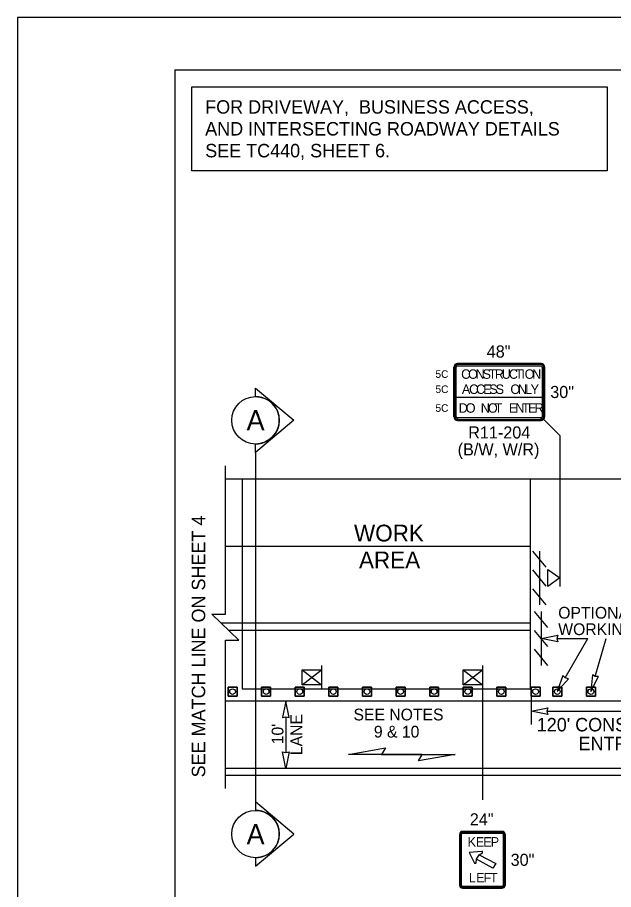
# Model space of a CAD drawing. Extents: x 99982 to 100176, y 99905 to 100011.
# Drawn here: x 100059.06 to 100062.61, y 99975.5 to 99980.69 of the extents above; entities that cross this region are included whole.
import ezdxf

# ---------------------------------------------------------------- set-up
doc = ezdxf.new("R2010")
doc.units = 0
for name, color, linetype in [('RD_ED_ShoulderPavedEdge', 7, 'Continuous'), ('RD_MK_LineEdgeWhite', 7, 'Continuous'), ('RD_MK_LineNoPass', 7, 'Continuous'), ('SH_GI_PlotLimits', 7, 'Continuous'), ('SH_GI_SheetBorder', 7, 'Continuous'), ('SH_TI_Tables', 7, 'Continuous'), ('SH_TI_WZSectionCut', 7, 'Continuous'), ('TR_SN_ConstructionSigns', 7, 'Continuous'), ('TR_WZ_BarricadeType3', 7, 'Continuous'), ('TR_WZ_PortableSignMount5ftMinBlk-Wht', 7, 'Continuous'), ('TR_WZ_PortableSignMountBlk-Wht', 7, 'Continuous'), ('TR_WZ_TrafficCone', 7, 'Continuous'), ('TR_WZ_WorkAreaLabel', 7, 'Continuous'), ('TR_WZ_WorkZoneDetails', 7, 'Continuous'), ('TR_WZ_WorkZoneTextCurrent', 7, 'Continuous')]:
    doc.layers.add(name, color=color, linetype=linetype)

msp = doc.modelspace()

# ---------------------------------------------------------------- linework, layer by layer
at = {"layer": 'RD_ED_ShoulderPavedEdge'}
for p, q in [((100075.6424, 99977.9393), (100060.3, 99977.9393)), ((100060.3, 99976.1793), (100075.6425, 99976.1793))]:
    msp.add_line(p, q, dxfattribs=at)
at = {"layer": 'RD_MK_LineEdgeWhite'}
for p, q in [((100062.1156, 99977.5393), (100060.3, 99977.5393)), ((100063.5692, 99976.6193), (100060.3, 99976.6193)), ((100063.5692, 99976.2193), (100060.3, 99976.2193))]:
    msp.add_line(p, q, dxfattribs=at)
at = {"layer": 'RD_MK_LineNoPass'}
for p, q in [((100062.1156, 99977.0826), (100060.2759, 99977.0826)), ((100062.1156, 99977.0393), (100060.3207, 99977.0393))]:
    msp.add_line(p, q, dxfattribs=at)
at = {"layer": 'SH_GI_PlotLimits'}
msp.add_lwpolyline([(100059.0625, 99969.6875), (100076.0625, 99969.6875), (100076.0625, 99980.6875), (100059.0625, 99980.6875)], close=True, dxfattribs=at)
at = {"layer": 'SH_GI_SheetBorder'}
for q in [(100060, 99970), (100075.75, 99980.375)]:
    msp.add_line((100060, 99980.375), q, dxfattribs=at)
at = {"layer": 'SH_TI_Tables'}
msp.add_lwpolyline([(100060.1, 99980.275), (100062.5718, 99980.275), (100062.5718, 99979.775), (100060.1, 99979.775)], close=True, dxfattribs=at)
at = {"layer": 'SH_TI_WZSectionCut'}
for p, q in [((100060.4793, 99978.4317), (100060.4793, 99978.4816)), ((100060.4793, 99978.4816), (100060.7074, 99978.2904)), ((100060.7074, 99978.2904), (100060.4793, 99978.0993)), ((100060.4793, 99978.0993), (100060.4793, 99978.1492)), ((100060.4793, 99978.0993), (100060.4793, 99976.0193)), ((100060.4793, 99976.0193), (100060.4793, 99975.9694)), ((100060.7074, 99975.8282), (100060.4793, 99976.0193)), ((100060.4793, 99975.637), (100060.7074, 99975.8282)), ((100060.4793, 99975.687), (100060.4793, 99975.637))]:
    msp.add_line(p, q, dxfattribs=at)
for centre in [(100060.4793, 99978.2904), (100060.4793, 99975.8282)]:
    msp.add_circle(centre, 0.1412, dxfattribs=at)
for centre in [(100060.4793, 99978.2904), (100060.4793, 99975.8282)]:
    msp.add_arc(centre, 0.1412, 269.9978, 90.0022, dxfattribs=at)
at = {"layer": 'TR_SN_ConstructionSigns'}
for p, q in [((100061.6813, 99978.6276), (100062.1792, 99978.6276)), ((100062.1792, 99978.6276), (100061.6813, 99978.6276)), ((100062.1792, 99978.6276), (100061.6813, 99978.6276)), ((100062.1792, 99978.622), (100061.6813, 99978.622)), ((100061.6813, 99978.6135), (100062.1792, 99978.6135)), ((100061.6602, 99978.3112), (100061.6602, 99978.6065)), ((100061.6602, 99978.6065), (100061.6602, 99978.3112)), ((100061.6602, 99978.6065), (100061.6602, 99978.3112)), ((100061.6659, 99978.6065), (100061.6659, 99978.3112)), ((100061.6743, 99978.3112), (100061.6743, 99978.6065)), ((100062.1862, 99978.6065), (100062.1862, 99978.3112)), ((100062.1946, 99978.3112), (100062.1946, 99978.6065)), ((100062.2002, 99978.6065), (100062.2002, 99978.3112)), ((100062.2002, 99978.3112), (100062.2002, 99978.6065)), ((100062.2002, 99978.3112), (100062.2002, 99978.6065)), ((100062.2002, 99978.4251), (100061.6602, 99978.4251)), ((100061.6602, 99978.4251), (100061.6602, 99978.3112)), ((100061.6659, 99978.4251), (100061.6659, 99978.3112)), ((100061.6743, 99978.4251), (100061.6659, 99978.4251)), ((100061.6743, 99978.3112), (100061.6743, 99978.4251)), ((100062.1946, 99978.4251), (100062.1862, 99978.4251)), ((100062.1862, 99978.4251), (100062.1862, 99978.3112)), ((100062.1946, 99978.3112), (100062.1946, 99978.4251)), ((100062.2002, 99978.3112), (100062.2002, 99978.4251)), ((100061.6743, 99978.3112), (100061.6659, 99978.3112)), ((100061.6659, 99978.3112), (100061.6743, 99978.3112)), ((100062.1792, 99978.3042), (100061.6813, 99978.3042)), ((100062.1792, 99978.3042), (100061.6813, 99978.3042)), ((100061.6813, 99978.3042), (100061.6813, 99978.2957)), ((100061.6813, 99978.2957), (100061.6813, 99978.3042)), ((100061.6813, 99978.2957), (100062.1792, 99978.2957)), ((100061.6813, 99978.2957), (100062.1792, 99978.2957)), ((100062.1792, 99978.3042), (100062.1792, 99978.2957)), ((100062.1792, 99978.2957), (100062.1792, 99978.3042)), ((100062.1862, 99978.3112), (100062.1946, 99978.3112)), ((100062.1946, 99978.3112), (100062.1862, 99978.3112)), ((100062.1792, 99978.2901), (100061.6813, 99978.2901)), ((100061.6813, 99978.2901), (100062.1792, 99978.2901)), ((100061.6813, 99978.2901), (100062.1792, 99978.2901)), ((100061.6813, 99978.2901), (100062.1792, 99978.2901)), ((100061.6946, 99975.5221), (100061.6946, 99975.828)), ((100061.6946, 99975.828), (100061.6946, 99975.5221)), ((100061.6993, 99975.828), (100061.6993, 99975.5221)), ((100061.7058, 99975.5221), (100061.7058, 99975.828)), ((100061.7115, 99975.8438), (100061.9477, 99975.8438)), ((100061.9477, 99975.8438), (100061.7115, 99975.8438)), ((100061.9477, 99975.8394), (100061.7115, 99975.8394)), ((100061.7115, 99975.8333), (100061.9477, 99975.8333)), ((100061.9533, 99975.828), (100061.9533, 99975.5221)), ((100061.9599, 99975.5221), (100061.9599, 99975.828)), ((100061.9646, 99975.828), (100061.9646, 99975.5221)), ((100061.9646, 99975.5221), (100061.9646, 99975.828)), ((100061.8272, 99975.725), (100061.7502, 99975.7181)), ((100061.7502, 99975.7181), (100061.7817, 99975.6585)), ((100061.7943, 99975.678), (100061.8112, 99975.7054)), ((100061.7943, 99975.678), (100061.8112, 99975.7054)), ((100061.8112, 99975.7054), (100061.8298, 99975.7172)), ((100061.8112, 99975.7054), (100061.909, 99975.6525)), ((100061.8112, 99975.7054), (100061.8112, 99975.7054)), ((100061.7927, 99975.657), (100061.7943, 99975.678)), ((100061.8921, 99975.6251), (100061.7943, 99975.678)), ((100061.7943, 99975.678), (100061.7943, 99975.678)), ((100061.909, 99975.6525), (100061.8921, 99975.6251)), ((100061.9477, 99975.5169), (100061.7115, 99975.5169)), ((100061.7115, 99975.5107), (100061.9477, 99975.5107)), ((100061.9477, 99975.5063), (100061.7115, 99975.5063)), ((100061.7115, 99975.5063), (100061.9477, 99975.5063))]:
    msp.add_line(p, q, dxfattribs=at)
for centre, radius, start, end in [((100061.6813, 99978.6065), 0.0211, 90, 180), ((100061.6813, 99978.6065), 0.0211, 90, 180), ((100061.6813, 99978.6065), 0.0211, 90, 180), ((100061.6813, 99978.6065), 0.0155, 90, 180), ((100061.6813, 99978.6065), 0.00703, 90, 180), ((100062.1792, 99978.6065), 0.0211, 0, 90), ((100062.1792, 99978.6065), 0.0211, 0, 90), ((100062.1792, 99978.6065), 0.0211, 0, 90), ((100062.1792, 99978.6065), 0.0155, 0, 90), ((100062.1792, 99978.6065), 0.00703, 0, 90), ((100061.6813, 99978.3112), 0.0211, 180, 270), ((100061.6813, 99978.3112), 0.0211, 180, 270), ((100061.6813, 99978.3112), 0.0211, 180, 270), ((100061.6813, 99978.3112), 0.0211, 180, 270), ((100061.6813, 99978.3112), 0.0155, 180, 270), ((100061.6813, 99978.3112), 0.0155, 180, 270), ((100061.6813, 99978.3112), 0.00703, 180, 270), ((100061.6813, 99978.3112), 0.00703, 180, 270), ((100062.1792, 99978.3112), 0.0155, 270, 0), ((100062.1792, 99978.3112), 0.00703, 270, 0), ((100062.1792, 99978.3112), 0.0211, 270, 0), ((100062.1792, 99978.3112), 0.0211, 270, 0), ((100062.1792, 99978.3112), 0.0211, 270, 0), ((100062.1792, 99978.3112), 0.0211, 270, 0), ((100062.1792, 99978.3112), 0.0155, 270, 0), ((100062.1792, 99978.3112), 0.00703, 270, 0)]:
    msp.add_arc(centre, radius, start, end, dxfattribs=at)
for centre, major_axis, ratio, start_param, end_param in [((100061.7115, 99975.828), (-0.0169, 0), 0.9375, 4.712389, 6.283185), ((100061.7115, 99975.828), (-0.0169, 0), 0.9375, 4.712389, 6.283185), ((100061.7115, 99975.828), (0.0122, 0), 0.9375, 1.570796, 3.141593), ((100061.7115, 99975.828), (0.00563, 0), 0.9375, 1.570796, 3.141593), ((100061.9477, 99975.828), (-0.0169, 0), 0.9375, 3.141593, 4.712389), ((100061.9477, 99975.828), (-0.0169, 0), 0.9375, 3.141593, 4.712389), ((100061.9477, 99975.828), (0.0122, 0), 0.9375, 0, 1.570796), ((100061.9477, 99975.828), (0.00562, 0), 0.9375, 6.283185, 7.853982), ((100061.8264, 99975.7205), (0.00485, 0.00001), 0.937492, 5.469607, 7.691428), ((100061.7875, 99975.66), (-0.00607, -0.00002), 0.9368, 0.262351, 2.582988), ((100061.7115, 99975.5221), (0.0169, 0), 0.9375, 3.141593, 4.712389), ((100061.7115, 99975.5221), (0.0169, 0), 0.9375, 3.141593, 4.712389), ((100061.7115, 99975.5221), (0.0122, 0), 0.9375, 3.141593, 4.712389), ((100061.7115, 99975.5221), (0.00563, 0), 0.9375, 3.141593, 4.712389), ((100061.9477, 99975.5221), (0.0169, 0), 0.9375, 4.712389, 6.283185), ((100061.9477, 99975.5221), (0.0122, 0), 0.9375, 4.712389, 6.283185), ((100061.9477, 99975.5221), (0.00562, 0), 0.9375, 4.712389, 6.283185), ((100061.9477, 99975.5221), (0.0169, 0), 0.9375, 4.712389, 6.283185)]:
    msp.add_ellipse(centre, major_axis=major_axis, ratio=ratio, start_param=start_param, end_param=end_param, dxfattribs=at)
at = {"layer": 'TR_WZ_BarricadeType3'}
for p, q in [((100062.2092, 99977.4161), (100062.1292, 99977.5126)), ((100062.1692, 99977.5122), (100062.1692, 99977.1922)), ((100062.2092, 99977.3039), (100062.1292, 99977.4004)), ((100062.2092, 99977.1917), (100062.1292, 99977.2882)), ((100062.2192, 99977.0567), (100062.1399, 99977.1522)), ((100062.1796, 99977.1522), (100062.1796, 99976.8322)), ((100062.2192, 99976.9445), (100062.1399, 99977.04)), ((100062.2192, 99976.8322), (100062.1399, 99976.9278))]:
    msp.add_line(p, q, dxfattribs=at)
at = {"layer": 'TR_WZ_PortableSignMount5ftMinBlk-Wht'}
for p, q in [((100060.7561, 99976.7168), (100060.8712, 99976.8064)), ((100060.7561, 99976.8064), (100060.8712, 99976.7168)), ((100060.8712, 99976.8306), (100060.8712, 99976.6926)), ((100061.7146, 99976.7168), (100061.8296, 99976.8064)), ((100061.7146, 99976.8064), (100061.8296, 99976.7168)), ((100061.8296, 99976.8306), (100061.8296, 99976.6926)), ((100060.8135, 99976.7615), (100060.8135, 99976.7615)), ((100060.8136, 99976.7616), (100060.8136, 99976.7616)), ((100061.7719, 99976.7615), (100061.7719, 99976.7615)), ((100061.7721, 99976.7616), (100061.7721, 99976.7616))]:
    msp.add_line(p, q, dxfattribs=at)
for points in [[(100060.7561, 99976.7168), (100060.7561, 99976.8064), (100060.8712, 99976.8064), (100060.8712, 99976.7168)], [(100061.7146, 99976.7168), (100061.7146, 99976.8064), (100061.8296, 99976.8064), (100061.8296, 99976.7168)]]:
    msp.add_lwpolyline(points, close=True, dxfattribs=at)
at = {"layer": 'TR_WZ_PortableSignMountBlk-Wht'}
msp.add_line((100062.291, 99977.4022), (100062.291, 99977.3022), dxfattribs=at)
msp.add_lwpolyline([(100062.291, 99977.3522), (100062.2192, 99977.3022), (100062.2192, 99977.4022)], close=True, dxfattribs=at)
at = {"layer": 'TR_WZ_TrafficCone'}
for points in [[(100060.316, 99976.7026), (100060.3693, 99976.7026), (100060.3693, 99976.6493), (100060.316, 99976.6493), (100060.316, 99976.7026)], [(100060.316, 99976.6493), (100060.3693, 99976.6493), (100060.3693, 99976.7026), (100060.316, 99976.7026), (100060.316, 99976.6493)], [(100060.516, 99976.7026), (100060.5693, 99976.7026), (100060.5693, 99976.6493), (100060.516, 99976.6493), (100060.516, 99976.7026)], [(100060.516, 99976.6493), (100060.5693, 99976.6493), (100060.5693, 99976.7026), (100060.516, 99976.7026), (100060.516, 99976.6493)], [(100060.716, 99976.7026), (100060.7693, 99976.7026), (100060.7693, 99976.6493), (100060.716, 99976.6493), (100060.716, 99976.7026)], [(100060.716, 99976.6493), (100060.7693, 99976.6493), (100060.7693, 99976.7026), (100060.716, 99976.7026), (100060.716, 99976.6493)], [(100060.916, 99976.7026), (100060.9693, 99976.7026), (100060.9693, 99976.6493), (100060.916, 99976.6493), (100060.916, 99976.7026)], [(100060.916, 99976.6493), (100060.9693, 99976.6493), (100060.9693, 99976.7026), (100060.916, 99976.7026), (100060.916, 99976.6493)], [(100061.116, 99976.7026), (100061.1693, 99976.7026), (100061.1693, 99976.6493), (100061.116, 99976.6493), (100061.116, 99976.7026)], [(100061.116, 99976.6493), (100061.1693, 99976.6493), (100061.1693, 99976.7026), (100061.116, 99976.7026), (100061.116, 99976.6493)], [(100061.316, 99976.7026), (100061.3693, 99976.7026), (100061.3693, 99976.6493), (100061.316, 99976.6493), (100061.316, 99976.7026)], [(100061.316, 99976.6493), (100061.3693, 99976.6493), (100061.3693, 99976.7026), (100061.316, 99976.7026), (100061.316, 99976.6493)], [(100061.516, 99976.7026), (100061.5693, 99976.7026), (100061.5693, 99976.6493), (100061.516, 99976.6493), (100061.516, 99976.7026)], [(100061.516, 99976.6493), (100061.5693, 99976.6493), (100061.5693, 99976.7026), (100061.516, 99976.7026), (100061.516, 99976.6493)], [(100061.716, 99976.7026), (100061.7693, 99976.7026), (100061.7693, 99976.6493), (100061.716, 99976.6493), (100061.716, 99976.7026)], [(100061.716, 99976.6493), (100061.7693, 99976.6493), (100061.7693, 99976.7026), (100061.716, 99976.7026), (100061.716, 99976.6493)], [(100061.916, 99976.7026), (100061.9693, 99976.7026), (100061.9693, 99976.6493), (100061.916, 99976.6493), (100061.916, 99976.7026)], [(100061.916, 99976.6493), (100061.9693, 99976.6493), (100061.9693, 99976.7026), (100061.916, 99976.7026), (100061.916, 99976.6493)], [(100062.1196, 99976.7026), (100062.1729, 99976.7026), (100062.1729, 99976.6493), (100062.1196, 99976.6493), (100062.1196, 99976.7026)], [(100062.1196, 99976.6493), (100062.1729, 99976.6493), (100062.1729, 99976.7026), (100062.1196, 99976.7026), (100062.1196, 99976.6493)], [(100062.3022, 99976.7026), (100062.2488, 99976.7026), (100062.2488, 99976.6493), (100062.3022, 99976.6493), (100062.3022, 99976.7026)], [(100062.3022, 99976.6493), (100062.2488, 99976.6493), (100062.2488, 99976.7026), (100062.3022, 99976.7026), (100062.3022, 99976.6493)], [(100062.5022, 99976.7026), (100062.4488, 99976.7026), (100062.4488, 99976.6493), (100062.5022, 99976.6493), (100062.5022, 99976.7026)], [(100062.5022, 99976.6493), (100062.4488, 99976.6493), (100062.4488, 99976.7026), (100062.5022, 99976.7026), (100062.5022, 99976.6493)]]:
    msp.add_lwpolyline(points, dxfattribs=at)
for centre in [(100060.3427, 99976.676), (100060.5427, 99976.676), (100060.7427, 99976.676), (100060.9427, 99976.676), (100061.1427, 99976.676), (100061.3427, 99976.676), (100061.5427, 99976.676), (100061.7427, 99976.676), (100061.9427, 99976.676), (100062.1462, 99976.676), (100062.2755, 99976.676), (100062.4755, 99976.676)]:
    msp.add_circle(centre, 0.0167, dxfattribs=at)
at = {"layer": 'TR_WZ_WorkZoneDetails'}
for p, q in [((100062.1941, 99978.2963), (100062.291, 99978.1993)), ((100062.291, 99978.1993), (100062.291, 99977.4022)), ((100062.2733, 99976.9922), (100062.4578, 99976.9922)), ((100062.3225, 99976.7578), (100062.4578, 99976.9922)), ((100062.5016, 99976.7667), (100062.5667, 99976.9922)), ((100061.8296, 99976.6926), (100061.8296, 99976.0318)), ((100062.1199, 99976.6788), (100062.1199, 99976.4793)), ((100062.2137, 99976.5593), (100063.1819, 99976.5593)), ((100060.6594, 99976.5256), (100060.6594, 99976.313)), ((100061.4709, 99976.3026), (100061.2298, 99976.3026)), ((100061.2298, 99976.3026), (100061.4709, 99976.3026))]:
    msp.add_line(p, q, dxfattribs=at)
msp.add_lwpolyline([(100060.3, 99976.0993), (100060.3, 99976.9819), (100060.38, 99976.9819), (100060.22, 99977.1367), (100060.3, 99977.1367), (100060.3, 99978.0193)], dxfattribs=at)
for points in [[(100060.4, 99977.9393), (100060.4, 99976.6926), (100062.1156, 99976.6926), (100062.1156, 99977.9393)], [(100062.1796, 99976.9922), (100062.2779, 99977.0115), (100062.2733, 99976.9922), (100062.2778, 99976.9729)], [(100062.2756, 99976.6766), (100062.3414, 99976.7521), (100062.3224, 99976.7578), (100062.308, 99976.7714)], [(100062.4756, 99976.6766), (100062.5213, 99976.7657), (100062.5015, 99976.7667), (100062.4843, 99976.7764)], [(100060.6594, 99976.6193), (100060.6401, 99976.521), (100060.6594, 99976.5256), (100060.6787, 99976.521)], [(100062.1199, 99976.5593), (100062.2182, 99976.5786), (100062.2137, 99976.5593), (100062.2182, 99976.54)], [(100061.0333, 99976.3026), (100061.2521, 99976.3412), (100061.2298, 99976.3026)], [(100060.6594, 99976.2193), (100060.6401, 99976.3176), (100060.6594, 99976.313), (100060.6787, 99976.3176)], [(100061.6675, 99976.3026), (100061.4486, 99976.264), (100061.4709, 99976.3026)]]:
    msp.add_lwpolyline(points, close=True, dxfattribs=at)

# ---------------------------------------------------------------- texts
at = {"layer": 'SH_TI_Tables'}
for s, p in [('FOR DRIVEWAY,  BUSINESS ACCESS, ', (100060.18, 99980.115)), ('AND INTERSECTING ROADWAY DETAILS', (100060.18, 99979.985)), ('SEE TC440, SHEET 6.', (100060.18, 99979.855))]:
    msp.add_text(s, height=0.08, rotation=360, dxfattribs=at).set_placement(p)
at = {"layer": 'SH_TI_WZSectionCut'}
for rotation, p in [(359.99, (100060.4263, 99978.2313)), (0.01, (100060.4264, 99975.7673))]:
    msp.add_text('A', height=0.12, rotation=rotation, dxfattribs=at).set_placement(p)
at = {"layer": 'TR_SN_ConstructionSigns'}
for s, p in [('48"', (100061.8555, 99978.6636)), ('30"', (100062.2335, 99978.4228)), ('R11-204', (100061.7454, 99978.1821)), ('(B/W, W/R)', (100061.6825, 99978.0813)), ('24"', (100061.7548, 99975.8798))]:
    msp.add_text(s, height=0.072, rotation=360, dxfattribs=at).set_placement(p)
for s, height, p in [('5C', 0.045, (100061.5504, 99978.5429)), ('C', 0.0562, (100061.7033, 99978.5373)), ('O', 0.0562, (100061.7449, 99978.5373)), ('N', 0.0562, (100061.7893, 99978.5373)), ('S', 0.0562, (100061.8304, 99978.5373)), ('T', 0.0562, (100061.8669, 99978.5373)), ('R', 0.0562, (100061.9035, 99978.5373)), ('U', 0.0562, (100061.9446, 99978.5373)), ('C', 0.0562, (100061.9873, 99978.5373)), ('T', 0.0562, (100062.0256, 99978.5373)), ('I', 0.0562, (100062.0621, 99978.5373)), ('O', 0.0562, (100062.0813, 99978.5373)), ('N', 0.0562, (100062.1257, 99978.5373)), ('A', 0.0562, (100061.7078, 99978.4473)), ('C', 0.0562, (100061.7505, 99978.4473)), ('C', 0.0562, (100061.7921, 99978.4473)), ('E', 0.0562, (100061.8349, 99978.4473)), ('S', 0.0562, (100061.8703, 99978.4473)), ('S', 0.0562, (100061.9086, 99978.4473)), ('O', 0.0562, (100061.9963, 99978.4473)), ('N', 0.0562, (100062.0408, 99978.4473)), ('L', 0.0562, (100062.0846, 99978.4473)), ('Y', 0.0562, (100062.1167, 99978.4473)), ('5C', 0.045, (100061.5504, 99978.4529)), ('5C', 0.045, (100061.5504, 99978.341)), ('D', 0.0562, (100061.6889, 99978.3354)), ('O', 0.0562, (100061.7306, 99978.3354)), ('N', 0.0562, (100061.82, 99978.3354)), ('O', 0.0562, (100061.8627, 99978.3354)), ('T', 0.0562, (100061.9027, 99978.3354)), ('E', 0.0562, (100061.9876, 99978.3354)), ('N', 0.0562, (100062.0259, 99978.3354)), ('T', 0.0562, (100062.0652, 99978.3354)), ('E', 0.0562, (100062.1018, 99978.3354)), ('R', 0.0562, (100062.1401, 99978.3354))]:
    msp.add_text(s, height=height, dxfattribs=at).set_placement(p)
at = {"layer": 'TR_WZ_WorkAreaLabel'}
for s, p in [('WORK', (100061.0655, 99977.5693)), ('AREA', (100061.0952, 99977.4093))]:
    msp.add_text(s, height=0.1, dxfattribs=at).set_placement(p)
at = {"layer": 'TR_WZ_WorkZoneDetails'}
for s, p in [('K', (100061.7416, 99975.7538)), ('E', (100061.7905, 99975.7538)), ('E', (100061.8349, 99975.7538)), ('P', (100061.8794, 99975.7538)), ('L', (100061.7491, 99975.5401)), ('E', (100061.7925, 99975.5401)), ('F', (100061.8369, 99975.5401)), ('T', (100061.8751, 99975.5401))]:
    msp.add_text(s, height=0.0562, dxfattribs=at).set_placement(p)
msp.add_text('30"', height=0.072, rotation=360, dxfattribs=at).set_placement((100061.9978, 99975.6391))
at = {"layer": 'TR_WZ_WorkZoneTextCurrent'}
for s, height, p in [('SEE MATCH LINE ON SHEET 4', 0.08, (100060.18, 99976.1658)), ('LANE', 0.07, (100060.7574, 99976.2978)), ("10'", 0.07, (100060.6454, 99976.3625))]:
    msp.add_text(s, height=height, rotation=90, dxfattribs=at).set_placement(p)
for s, height, p in [('OPTIONAL DURING', 0.07, (100062.281, 99977.1102)), ('WORKING HOURS', 0.07, (100062.281, 99977.0122)), ('SEE NOTES', 0.07, (100061.0625, 99976.5046)), ("120' CONSTRUCTION", 0.08, (100062.1533, 99976.4393)), ('9 & 10', 0.07, (100061.1839, 99976.4026)), ('ENTRANCE', 0.08, (100062.402, 99976.3273))]:
    msp.add_text(s, height=height, dxfattribs=at).set_placement(p)

doc.saveas('drawing.dxf')
